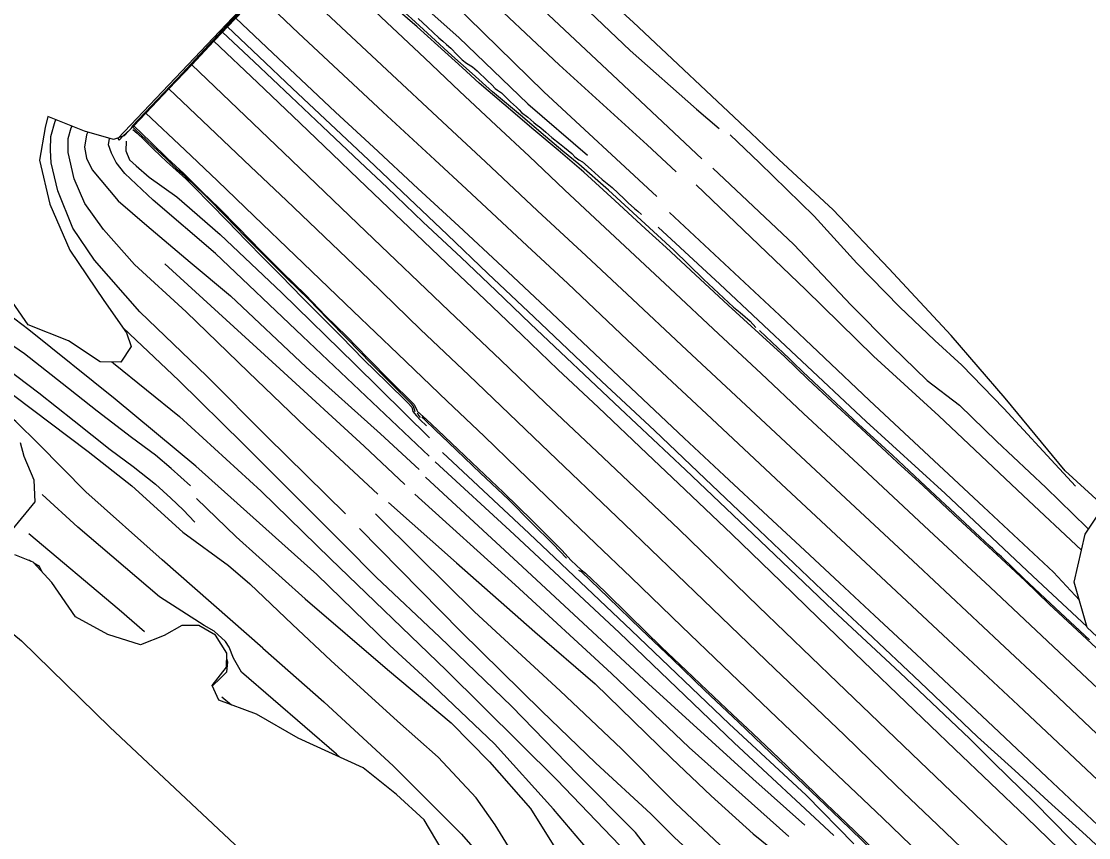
# Model space of a CAD drawing. Extents: x 2316231 to 2323598, y 363169 to 371906.
# Drawn here: x 2319638.6 to 2320024.1, y 365568.2 to 365863.1 of the extents above; entities that cross this region are included whole.
import ezdxf

# ---------------------------------------------------------------- set-up
doc = ezdxf.new("R2010")
doc.units = 0
for name, color, linetype in [('RD_DTM_BkLn1', 7, 'Continuous'), ('RD_DTM_BkLn2', 7, 'Continuous'), ('RD_DTM_Holes', 7, 'Continuous'), ('RD_EX_BldgApp', 7, 'Continuous'), ('RD_EX_Road', 7, 'Continuous')]:
    doc.layers.add(name, color=color, linetype=linetype)

msp = doc.modelspace()

# ---------------------------------------------------------------- linework, layer by layer
at = {"layer": 'RD_DTM_BkLn1'}
msp.add_line((2319711.057, 365619.112), (2319714.562, 365616.137), dxfattribs=at)
for points in [[(2319752.891, 365945.441), (2319764.954, 365937.76), (2319775.954, 365931.355), (2319779.127, 365929.045), (2319782.159, 365926.429), (2319786.67, 365922.262), (2319802.732, 365907.502), (2319826.618, 365883.009), (2319858.545, 365852.543), (2319882.501, 365831.383), (2319890.631, 365824.331)], [(2319884.358, 365813.397), (2319852.08, 365843.784), (2319821.271, 365872.755), (2319793.014, 365901.128), (2319779.33, 365916.743), (2319770.097, 365924.42), (2319761.336, 365930.652), (2319754.968, 365933.48), (2319749.424, 365935.232), (2319745.736, 365935.075), (2319741.277, 365933.662), (2319735.469, 365931.284), (2319731.321, 365929.008), (2319728.329, 365926.915), (2319724.114, 365923.108)], [(2319732.175, 365914.402), (2319735.583, 365917.961), (2319741.209, 365921.785), (2319749.055, 365923.489), (2319757.004, 365921.433), (2319761.333, 365919.002), (2319770.494, 365911.394), (2319779.171, 365902.395), (2319788.661, 365890.091), (2319802.674, 365875.863), (2319832.893, 365847.317), (2319864.627, 365818.445), (2319875.067, 365808.773)], [(2319868.111, 365799.847), (2319827.327, 365837.631), (2319794.421, 365869.736), (2319773.255, 365891.633), (2319760.788, 365904.511), (2319754.6, 365909.006), (2319750.798, 365910.367), (2319747.897, 365910.73), (2319744.581, 365910.08), (2319742.079, 365908.791), (2319739.518, 365906.686)], [(2319745.135, 365902.053), (2319746.434, 365903.446), (2319749.664, 365904.456), (2319752.075, 365903.578), (2319756.379, 365899.181), (2319764.418, 365889.962), (2319771.135, 365881.285), (2319776.163, 365875.603), (2319796.581, 365857.253), (2319821.544, 365833.294), (2319843.121, 365814.681)], [(2319678.817, 365824.953), (2319679.202, 365825.342), (2319683.609, 365829.873), (2319691.888, 365838.752), (2319700.208, 365847.414), (2319708.149, 365855.953), (2319711.306, 365859.174), (2319713.137, 365861.049), (2319716.125, 365864.238), (2319724.101, 365872.799), (2319732.328, 365881.494), (2319741.206, 365890.798), (2319745.066, 365894.785), (2319745.573, 365895.2)], [(2319862.506, 365791.207), (2319850.65, 365802.147), (2319839.943, 365811.466), (2319834.187, 365816.226), (2319827.881, 365821.524), (2319818.86, 365829.221), (2319808.809, 365837.678), (2319801.49, 365844.233), (2319794.081, 365850.765), (2319786.765, 365857.483), (2319779.488, 365864.109), (2319774.07, 365868.948), (2319769.915, 365872.691), (2319766.225, 365876.544), (2319764.293, 365878.098), (2319759.995, 365882.227), (2319754.43, 365887.578), (2319750.084, 365891.656), (2319746.66, 365894.992)], [(2319842.672, 365778.341), (2319825.073, 365794.652), (2319806.27, 365812.29), (2319792.594, 365825.147), (2319768.856, 365847.218), (2319746.8, 365867.892), (2319734.223, 365879.713), (2319732.328, 365881.494)], [(2319724.101, 365872.799), (2319738.766, 365858.763), (2319756.712, 365842.067), (2319769.18, 365830.377), (2319787.911, 365813.112), (2319799.393, 365802.404), (2319821.353, 365781.961), (2319836.004, 365768.327)], [(2319781.929, 365864.06), (2319785.289, 365861.034), (2319789.449, 365857.065), (2319790.813, 365855.873), (2319792.164, 365854.695), (2319793.714, 365853.437), (2319796.07, 365850.995), (2319797.88, 365849.199), (2319799.379, 365848.031), (2319801.506, 365846.61), (2319803.308, 365845.153), (2319807.013, 365841.576), (2319808.589, 365840.113), (2319809.737, 365838.839), (2319810.622, 365838.173), (2319812.052, 365837.238), (2319814.579, 365834.715), (2319815.231, 365834.066), (2319817.405, 365832.129), (2319818.398, 365831.113), (2319819.254, 365830.185), (2319821.544, 365828.47), (2319823.669, 365826.511), (2319824.41, 365825.998), (2319826.216, 365824.661), (2319828.043, 365823.07), (2319830.181, 365821.168), (2319832.969, 365818.991), (2319834.744, 365817.505), (2319837.413, 365815.29), (2319838.537, 365814.107), (2319839.954, 365813.114), (2319841.274, 365812.325), (2319844.365, 365809.596), (2319848.368, 365805.956), (2319852.058, 365803.057), (2319856.39, 365798.993), (2319857.817, 365797.562), (2319860.107, 365795.515), (2319861.304, 365794.524), (2319862.632, 365793.367)], [(2319711.306, 365859.174), (2319722.747, 365848.437), (2319735.919, 365835.992), (2319747.427, 365825.108), (2319760.902, 365812.359), (2319770.733, 365803.006), (2319783.756, 365790.579), (2319797.439, 365777.73), (2319810.01, 365765.83), (2319822.548, 365753.854)], [(2319823.849, 365756.192), (2319807.136, 365772.001), (2319792.543, 365785.926), (2319778.54, 365799.15), (2319763.985, 365813.012), (2319750.25, 365825.98), (2319736.53, 365838.864), (2319724.363, 365850.405), (2319713.137, 365861.049)], [(2319811.74, 365740.712), (2319793, 365758.564), (2319763.075, 365787.216), (2319733.352, 365815.718), (2319700.208, 365847.414)], [(2319691.888, 365838.752), (2319706.514, 365824.892), (2319721.375, 365810.684), (2319734.332, 365798.32), (2319750.761, 365782.712), (2319764.197, 365769.822), (2319782.804, 365751.79), (2319800.187, 365735.269)], [(2319755.725, 365685.186), (2319727.348, 365712.983), (2319705.617, 365734.853), (2319681.461, 365758.18), (2319665.018, 365776.843), (2319657.222, 365788.387), (2319651.834, 365801.876), (2319649.427, 365811.956), (2319649.101, 365816.51), (2319649.275, 365821.444), (2319650.886, 365826.985), (2319651.2, 365827.517)], [(2319767.42, 365692.285), (2319741.371, 365716.438), (2319720.626, 365736.372), (2319698.104, 365758.153), (2319679.449, 365775.235), (2319668.296, 365787.868), (2319661.562, 365797.266), (2319657.66, 365806.228), (2319655.48, 365815.662), (2319655.578, 365820.807), (2319656.65, 365824.595), (2319657.006, 365825.166)], [(2319662.674, 365823.018), (2319662.134, 365822.042), (2319661.446, 365817.613), (2319662.19, 365813.641), (2319664.248, 365809.424), (2319673.635, 365798.2), (2319683.899, 365789.387), (2319699.637, 365776.069), (2319714.116, 365763.952), (2319741.442, 365738.168), (2319768.361, 365714.028), (2319782.347, 365701.25)], [(2319785.927, 365706.044), (2319740.118, 365749.411), (2319708.788, 365779.169), (2319686.176, 365798.479), (2319676.033, 365808.158), (2319672.898, 365812.145), (2319671.229, 365815.437), (2319670.068, 365818.522), (2319670.474, 365820.816)], [(2319678.873, 365823.983), (2319680.501, 365822.72), (2319682.91, 365820.449), (2319686.433, 365816.797), (2319691.06, 365812.492), (2319698.006, 365806.155), (2319700.901, 365803.323), (2319706.778, 365797.314), (2319713.083, 365790.869), (2319719.89, 365783.779), (2319726.111, 365777.594), (2319732.24, 365771.386), (2319740.342, 365763.103), (2319746.565, 365756.776), (2319754.077, 365749.207), (2319762.259, 365740.848), (2319770.583, 365732.697), (2319778.132, 365725.383), (2319779.635, 365723.728), (2319779.968, 365722.18), (2319781.284, 365720.633), (2319782.692, 365719.138), (2319784.992, 365716.943)], [(2320019.407, 365695.184), (2320007.628, 365707.828), (2319993.518, 365723.26), (2319978.314, 365738.891), (2319968.529, 365747.785), (2319955.815, 365759.898), (2319940.38, 365775.75), (2319924.923, 365792.754), (2319905.168, 365812.002), (2319894.627, 365822.046)], [(2319676.53, 365819.833), (2319676.322, 365816.355), (2319677.7, 365813.049), (2319680.135, 365810.864), (2319684.73, 365806.77), (2319694.812, 365799.693), (2319710.408, 365786.082), (2319732.702, 365764.961), (2319759.086, 365739.217), (2319785.99, 365712.687)], [(2319888.382, 365810.04), (2319917.611, 365782.469), (2319938.385, 365760.551), (2319952.988, 365745.782), (2319965.782, 365733.304), (2319977.462, 365724.455), (2319990.935, 365711.343), (2320008.576, 365694.674), (2320023.462, 365680.202), (2320024.066, 365679.633)], [(2320021.533, 365672.066), (2320000.468, 365691.847), (2319969.958, 365720.624), (2319946.427, 365742.186), (2319921.955, 365766.066), (2319882.395, 365804.045)], [(2319872.677, 365794.091), (2319912.444, 365756.923), (2319944.964, 365726.08), (2319986.147, 365687.701), (2320011.412, 365664.06), (2320020.748, 365653.996)], [(2319862.506, 365791.207), (2319874.246, 365780.386), (2319885.024, 365769.967), (2319895.836, 365759.845), (2319898.267, 365757.903), (2319901.815, 365754.813), (2319903.936, 365752.502)], [(2320023.434, 365644.51), (2320003.92, 365662.633), (2319972.229, 365692.549), (2319943.76, 365718.525), (2319918.575, 365742.091), (2319890.841, 365768.085), (2319868.57, 365788.736)], [(2319842.672, 365778.341), (2319857.394, 365764.495), (2319878.933, 365744.321), (2319907.343, 365717.862), (2319934.638, 365692.438), (2319962.414, 365666.473), (2319991.871, 365638.866), (2320008.638, 365623.196)], [(2319745.318, 365663.251), (2319701.675, 365702.345), (2319672.502, 365726.644), (2319641.36, 365751.689), (2319618.407, 365768.961), (2319606.719, 365777.009)], [(2319690.455, 365775.5), (2319731.964, 365737.578), (2319762.452, 365709.618), (2319777.121, 365695.773)], [(2319998.592, 365616.02), (2319973.335, 365639.619), (2319943.517, 365667.557), (2319914.96, 365694.238), (2319886.019, 365721.271), (2319857.511, 365747.975), (2319836.004, 365768.327)], [(2319823.849, 365756.192), (2319848.276, 365732.989), (2319867.244, 365715.278), (2319885.652, 365697.878), (2319905.152, 365679.232), (2319927.87, 365657.658), (2319944.125, 365642.448), (2319963.206, 365624.421), (2319984.003, 365604.645)], [(2319755.195, 365673.952), (2319718.714, 365710.468), (2319695.517, 365733.308), (2319677.811, 365750.053), (2319675.166, 365752.647)], [(2319981.135, 365603.88), (2319955.851, 365627.893), (2319931.877, 365650.236), (2319905.484, 365675.463), (2319878.445, 365701.071), (2319854.85, 365723.232), (2319822.548, 365753.854)], [(2319671.332, 365740.053), (2319671.881, 365739.58), (2319695.801, 365720.293), (2319725.248, 365693.328), (2319750.295, 365668.924)], [(2319811.74, 365740.712), (2319827.851, 365725.323), (2319846.627, 365707.614), (2319876.028, 365679.687), (2319904.871, 365651.697), (2319933.342, 365624.214), (2319963.181, 365595.672)], [(2319614.48, 365737.642), (2319635.774, 365728.075), (2319662.754, 365707.708), (2319678.533, 365695.332), (2319696.961, 365678.604), (2319713.393, 365666.462), (2319721.15, 365659.904), (2319736.553, 365645.207)], [(2319954.759, 365586.894), (2319935.801, 365605.325), (2319910.806, 365629.206), (2319884.939, 365654.029), (2319856.486, 365681.413), (2319826.45, 365710.138), (2319800.187, 365735.269)], [(2319725.846, 365636.665), (2319689.473, 365668.541), (2319661.885, 365693.166), (2319644.903, 365710.366), (2319636.591, 365718.574), (2319631.641, 365722.731), (2319627.771, 365724.309), (2319616.122, 365723.966)], [(2319781.614, 365721.659), (2319782.232, 365720.627), (2319782.657, 365720.014)], [(2319790.694, 365707.298), (2319822.084, 365678.111), (2319858.951, 365642.988), (2319894.247, 365609.361), (2319922.119, 365583.512), (2319939.275, 365566.026)], [(2319932.042, 365568.934), (2319896.091, 365602.467), (2319854.662, 365642.226), (2319816.611, 365677.759), (2319788.073, 365703.953)], [(2319784.565, 365698.386), (2319819.603, 365666.069), (2319865.181, 365623.779), (2319902.835, 365589.481), (2319921.573, 365572.762)], [(2319704.668, 365644.895), (2319688.497, 365655.235), (2319659.015, 365680.396), (2319646.136, 365692.119)], [(2319741.076, 365654.448), (2319716.219, 365676.898), (2319701.847, 365690.75)], [(2319771.198, 365689.299), (2319795.768, 365667.465), (2319824.057, 365642.503), (2319845.844, 365623.75), (2319873.45, 365596.883), (2319887.735, 365583.273), (2319902.893, 365569.537), (2319911.687, 365562.443)], [(2319915.766, 365568.681), (2319879.85, 365600.758), (2319851.808, 365627.473), (2319816.924, 365659.575), (2319780.773, 365692.303)], [(2319906.673, 365549.247), (2319890.935, 365565.668), (2319874.934, 365580.622), (2319855.324, 365600.312), (2319833.187, 365621.25), (2319802.329, 365649.793), (2319782.118, 365669.766), (2319766.552, 365685.162)], [(2319641.324, 365678.022), (2319673.908, 365650.621), (2319683.068, 365642.723)], [(2319760.751, 365679.929), (2319797.302, 365642.676), (2319826.487, 365614.015), (2319846.162, 365595.132), (2319865.957, 365576.84), (2319874.497, 365568.276), (2319886.976, 365556.815), (2319899.963, 365544.148)], [(2319886.914, 365539.327), (2319869.276, 365558.693), (2319860.379, 365570.027), (2319839.571, 365590.997), (2319815.633, 365615.655), (2319789.756, 365640.597), (2319766.801, 365662.314), (2319755.195, 365673.952)], [(2319642.078, 365667.98), (2319641.588, 365668.275), (2319641.326, 365668.286)], [(2319646.218, 365664.029), (2319645.189, 365666.11), (2319643.161, 365667.33)], [(2319750.295, 365668.924), (2319792.031, 365628.734), (2319832, 365589.081), (2319860.409, 365559.447), (2319869.454, 365547.833), (2319881.167, 365533.933)], [(2319869.61, 365535.571), (2319847.195, 365559.204), (2319830.798, 365578.527), (2319809.481, 365602.123), (2319784.951, 365625.493), (2319771.658, 365637.591), (2319745.318, 365663.251)], [(2319741.076, 365654.448), (2319770.842, 365628.949), (2319793.809, 365609.637), (2319807.735, 365595.651), (2319822.54, 365578.702), (2319831.276, 365564.661), (2319843.223, 365548.293), (2319859.619, 365528.681)], [(2319753.645, 365597.276), (2319752.399, 365598.413), (2319718.147, 365628.048), (2319715.252, 365633.099), (2319713.694, 365637.001), (2319712.398, 365639.091), (2319708.227, 365642.788), (2319704.668, 365644.895)], [(2319849.703, 365512.876), (2319834.929, 365531.513), (2319827.862, 365542.956), (2319818.417, 365558.804), (2319809.751, 365572.903), (2319802.867, 365582.611), (2319789.144, 365597.245), (2319774.435, 365610.264), (2319750.455, 365632.254), (2319736.553, 365645.207)], [(2319725.846, 365636.665), (2319747.868, 365617.26), (2319773.047, 365593.977), (2319797.605, 365569.448), (2319809.85, 365555.35), (2319813.917, 365547.195), (2319819.275, 365537.394), (2319826.083, 365527.911), (2319830.612, 365522.133)], [(2319707.625, 365623.072), (2319710.46, 365625.676), (2319712.891, 365628.069), (2319713.245, 365631.586), (2319712.793, 365632.804)], [(2320008.638, 365623.196), (2320027.067, 365605.735), (2320076, 365559.859), (2320097.048, 365540.137), (2320114.678, 365522.414), (2320129.079, 365507.178)], [(2320118.176, 365501.424), (2320106.438, 365513.817), (2320084.21, 365535.549), (2320067.125, 365551.849), (2320025.376, 365590.931), (2319998.592, 365616.02)], [(2319984.003, 365604.645), (2319997.438, 365592.484), (2320009.491, 365581.391), (2320023.162, 365569.033), (2320060.205, 365534.502), (2320067.852, 365526.692), (2320078.903, 365515.613), (2320090.469, 365503.817), (2320095.838, 365498.439), (2320101.535, 365491.998)], [(2320098.994, 365489.623), (2320093.027, 365495.687), (2320075.593, 365511.869), (2320065.764, 365520.754), (2320028.673, 365556.484), (2320017.601, 365567.656), (2320004.56, 365580.886), (2319989.878, 365595.262), (2319981.135, 365603.88)], [(2319963.181, 365595.672), (2319991.544, 365568.476), (2320023.256, 365538.025), (2320078.188, 365483.799), (2320085.958, 365475.933)], [(2320078.538, 365466.333), (2320028.498, 365516.359), (2319998.681, 365544.954), (2319969.526, 365572.839), (2319954.759, 365586.894)]]:
    msp.add_lwpolyline(points, dxfattribs=at)
at = {"layer": 'RD_DTM_BkLn2'}
for points in [[(2319864.057, 365788.132), (2319852.98, 365798.389), (2319841.763, 365808.651), (2319832.553, 365816.555), (2319823.765, 365823.918), (2319812.849, 365833.105), (2319803.997, 365840.805), (2319797.832, 365846.411), (2319789.03, 365854.409), (2319781.554, 365861.06), (2319774.658, 365867.073), (2319769.325, 365871.913), (2319765.336, 365875.54), (2319763.033, 365877.806), (2319754.139, 365886.1), (2319745.066, 365894.785)], [(2319679.202, 365825.342), (2319685.33, 365819.495), (2319691.445, 365813.59), (2319697.303, 365808.097), (2319703.963, 365801.548), (2319710.072, 365795.58), (2319716.963, 365788.562), (2319725.297, 365780.03), (2319732.838, 365772.419), (2319741.205, 365764.269), (2319748.469, 365756.757), (2319756.192, 365749.222), (2319763.658, 365741.489), (2319772.228, 365732.855), (2319779.613, 365725.573), (2319780.455, 365724.631), (2319780.873, 365723.997), (2319781.451, 365722.603), (2319781.666, 365722.149), (2319784.78, 365719.357), (2319789.013, 365715.349)], [(2320028.472, 365635.173), (2320009.851, 365652.563), (2320001.21, 365660.934), (2319992.635, 365668.924), (2319984.772, 365676.125), (2319975.228, 365684.968), (2319964.283, 365695.327), (2319954.979, 365703.901), (2319941.983, 365715.964), (2319933.26, 365723.957), (2319922.637, 365733.829), (2319914.337, 365741.847), (2319904.976, 365750.433), (2319893.844, 365760.611), (2319882.121, 365771.53), (2319871.457, 365781.373), (2319864.057, 365788.132)], [(2319699.746, 365695.284), (2319692.732, 365701.535), (2319687.032, 365706.324), (2319678.464, 365712.8), (2319666.006, 365722.269), (2319653.351, 365732.299), (2319639.733, 365742.944), (2319632.407, 365748.027), (2319624.511, 365753.586), (2319615.956, 365759.758), (2319607.749, 365765.613), (2319601.286, 365769.14), (2319595.672, 365771.484)], [(2319592.33, 365762.593), (2319603.997, 365756.67), (2319611.366, 365752.79), (2319620.311, 365746.881), (2319632.983, 365737.941), (2319644.916, 365728.834), (2319657.643, 365718.735), (2319670.723, 365708.382), (2319678.979, 365702.259), (2319687.121, 365695.886), (2319692.65, 365690.831), (2319697.027, 365686.655), (2319701.297, 365682.221)], [(2319789.013, 365715.349), (2319801.291, 365703.721), (2319812.715, 365692.879), (2319823.233, 365682.637), (2319833.845, 365672.03), (2319837.154, 365668.312), (2319840.778, 365664.969), (2319842.414, 365663.729), (2319849.473, 365657.032), (2319858.235, 365648.339), (2319869.783, 365637.047), (2319878.773, 365628.551), (2319886.303, 365621.377), (2319895.439, 365612.743), (2319902.829, 365605.785), (2319912.263, 365596.797), (2319921.677, 365587.745), (2319929.361, 365580.356), (2319936.467, 365573.526)], [(2319936.467, 365573.526), (2319953.205, 365557.471), (2319969.758, 365541.586), (2319988.161, 365523.84), (2320001.54, 365511.212), (2320014.909, 365498.309), (2320027.94, 365485.599), (2320035.028, 365478.655), (2320053.546, 365459.532)]]:
    msp.add_lwpolyline(points, dxfattribs=at)
at = {"layer": 'RD_DTM_Holes'}
for points in [[(2320066.512, 365604.037), (2320023.529, 365644.174), (2320018.893, 365660.549), (2320022.847, 365677.795), (2320029.611, 365687.99), (2320015.673, 365700.703), (2319994, 365727.013), (2319974.462, 365749.591), (2319951.969, 365773.852), (2319931.886, 365794.974), (2319912.156, 365813.204), (2319902.063, 365822.82), (2319859.577, 365862.809), (2319814.929, 365903.452)], [(2319748.087, 365899.618), (2319675.774, 365821.673), (2319671.864, 365820.424), (2319661.468, 365823.359), (2319648.184, 365828.739), (2319647.172, 365824.761), (2319645.131, 365812.987), (2319648.926, 365797.091), (2319656.178, 365780.413), (2319668.45, 365762.275), (2319676.581, 365750.618), (2319678.267, 365745.664), (2319674.538, 365740.003), (2319667.115, 365740.119), (2319655.657, 365747.695), (2319641.099, 365753.5), (2319632.975, 365765.164), (2319625.496, 365773.406), (2319617.718, 365776.364), (2319613.703, 365777.126)], [(2319635.426, 365679.49), (2319643.622, 365689.528), (2319643.29, 365697.378), (2319639.661, 365705.858), (2319638.265, 365710.826)], [(2319709.978, 365617.834), (2319707.567, 365623.202), (2319712.697, 365629.751), (2319712.859, 365634.89), (2319708.712, 365641.364), (2319702.782, 365644.797), (2319696.642, 365644.795), (2319690.156, 365641.212), (2319681.661, 365637.873), (2319669.868, 365641.593), (2319658.153, 365648.031), (2319649.581, 365660.399), (2319642.847, 365667.668), (2319636.213, 365670.363)], [(2319626.719, 365649.014), (2319638.652, 365639.299), (2319670.625, 365608.089), (2319756.843, 365527.082)], [(2319792.887, 365559.799), (2319784.117, 365574.673), (2319774.176, 365583.854), (2319762.054, 365593.427), (2319738.587, 365604.169), (2319723.588, 365612.795), (2319709.978, 365617.834)]]:
    msp.add_lwpolyline(points, dxfattribs=at)
at = {"layer": 'RD_EX_BldgApp'}
for points in [[(2319745.573, 365895.2), (2319746.081, 365895.877), (2319748.504, 365898.706), (2319749.864, 365900.132), (2319749.395, 365900.814), (2319673.468, 365820.709), (2319673.975, 365820.198), (2319675.433, 365821.696), (2319677.752, 365823.837), (2319678.263, 365824.372), (2319678.815, 365824.951)], [(2319678.815, 365824.951), (2319678.626, 365825.173), (2319745.338, 365895.577), (2319745.573, 365895.2)]]:
    msp.add_lwpolyline(points, dxfattribs=at)
at = {"layer": 'RD_EX_Road'}
for points in [[(2319741.206, 365890.798), (2319757.008, 365875.678), (2319768.576, 365864.611), (2319784.342, 365849.801), (2319796.915, 365837.873), (2319810.078, 365825.479), (2319822.016, 365814.335), (2319834.839, 365802.265), (2319845.87, 365791.836), (2319851.129, 365786.928)], [(2319827.977, 365759.828), (2319812.426, 365774.431), (2319796.613, 365789.133), (2319781.795, 365802.72), (2319765.837, 365817.575), (2319752.086, 365830.324), (2319739.617, 365842.056), (2319729.435, 365851.606), (2319716.125, 365864.238)], [(2319708.149, 365855.953), (2319723.933, 365840.988), (2319739.278, 365826.346), (2319750.934, 365815.196), (2319760.434, 365806.061), (2319771.265, 365795.726), (2319781.048, 365786.322), (2319792.276, 365775.607), (2319806.115, 365762.429), (2319819.335, 365749.844)], [(2319792.435, 365725.929), (2319774.543, 365743.031), (2319758.489, 365758.35), (2319737.527, 365778.491), (2319722.673, 365792.707), (2319709.446, 365805.425), (2319697.632, 365816.671), (2319683.609, 365829.873)], [(2319780.87, 365722.01), (2319780.234, 365724.124), (2319779.427, 365725.06), (2319772.721, 365731.735), (2319765.259, 365739.256), (2319756.208, 365748.543), (2319749.304, 365755.504), (2319742.413, 365762.55), (2319734.378, 365770.397), (2319727.287, 365777.495), (2319719.507, 365785.361), (2319712.231, 365792.787), (2319705.927, 365799.246), (2319700.26, 365804.75), (2319698.981, 365805.873), (2319697.46, 365807.422), (2319695.014, 365809.494), (2319691.004, 365813.389), (2319686.174, 365817.859), (2319683.763, 365820.257), (2319679.728, 365824.01), (2319678.815, 365824.951)], [(2320019.625, 365629.376), (2319988.555, 365658.654), (2319966.541, 365679.184), (2319942.364, 365701.707), (2319921.112, 365721.456), (2319905.847, 365735.82), (2319890.403, 365750.257), (2319872.925, 365766.618), (2319851.129, 365786.928)], [(2319827.977, 365759.828), (2319845.786, 365742.931), (2319863.085, 365726.657), (2319878.054, 365712.548), (2319892.515, 365698.978), (2319908.197, 365684.328), (2319921.625, 365671.964), (2319934.116, 365660.285), (2319946.758, 365648.489), (2319961.876, 365634.376), (2319975.662, 365621.49), (2319989.628, 365608.388)], [(2320024.409, 365639.675), (2320010.277, 365652.807), (2320000.748, 365661.884), (2319992.66, 365669.632), (2319991.202, 365670.841), (2319989.463, 365672.567), (2319988.474, 365673.399), (2319977.603, 365683.576), (2319965.214, 365695.13), (2319953.317, 365706.216), (2319940.981, 365717.623), (2319928.679, 365729.081), (2319920.875, 365736.488), (2319917.357, 365739.798), (2319915.827, 365741.367), (2319909.768, 365747.083), (2319905.207, 365751.429)], [(2319975.813, 365600.216), (2319958.243, 365617.023), (2319942.654, 365631.944), (2319926.538, 365647.546), (2319913.092, 365660.659), (2319895.241, 365677.846), (2319878.343, 365693.903), (2319864.494, 365707.028), (2319847.104, 365723.568), (2319832.433, 365737.324), (2319819.335, 365749.844)], [(2319792.435, 365725.929), (2319805.723, 365713.201), (2319817.955, 365701.409), (2319831.599, 365688.258), (2319845.951, 365674.516), (2319858.868, 365662.21), (2319877.12, 365644.545), (2319891.995, 365630.222), (2319908.814, 365614.198), (2319924.519, 365599.209), (2319940.114, 365584.379), (2319949.704, 365575.234)], [(2319788.184, 365715.407), (2319784.246, 365719.231), (2319783.248, 365720.156)], [(2319835.514, 365669.128), (2319830.714, 365674.281), (2319822.847, 365681.956), (2319814.537, 365690.37), (2319804.411, 365699.879), (2319792.911, 365710.931), (2319788.184, 365715.407)], [(2319934.42, 365574.765), (2319921.276, 365587.354), (2319909.157, 365598.872), (2319897.65, 365609.932), (2319885.496, 365621.414), (2319873.771, 365632.695), (2319862.499, 365643.42), (2319850.554, 365655.021), (2319840.889, 365664.187), (2319839.971, 365664.716)], [(2320140.691, 365512.646), (2320125.605, 365528.288), (2320110.167, 365543.819), (2320091.858, 365561.506), (2320070.933, 365581.256), (2320019.625, 365629.376)], [(2319989.628, 365608.388), (2320009.045, 365590.086), (2320027.44, 365572.779), (2320066.082, 365536.398), (2320083.868, 365519.131), (2320090.727, 365512.47), (2320108.669, 365494.023)], [(2320097.041, 365481.329), (2320076.811, 365501.935), (2320065.259, 365513.611), (2320025.655, 365552.239), (2320001.539, 365575.563), (2319975.813, 365600.216)], [(2320047.191, 365465.588), (2320033.899, 365479.129), (2320019.969, 365492.709), (2320004.799, 365507.293), (2319993.207, 365518.629), (2319987.192, 365524.013), (2319973.117, 365537.482), (2319959.002, 365551.173), (2319946.199, 365563.506), (2319934.42, 365574.765)], [(2319949.704, 365575.234), (2319966.65, 365558.99), (2319984.203, 365542.051), (2320002.267, 365524.672), (2320017.758, 365509.885), (2320031.681, 365496.3), (2320070.905, 365456.698)]]:
    msp.add_lwpolyline(points, dxfattribs=at)

doc.saveas('drawing.dxf')
